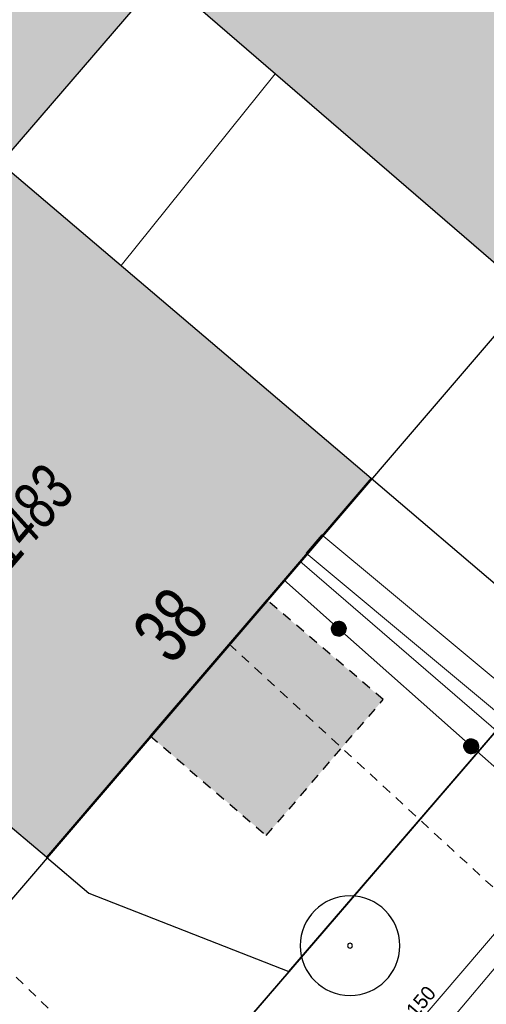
# Model space of a CAD drawing. Header units: metres. Extents: x 2695560 to 2696939, y 1260491 to 1262050.
# Tile 305 of 656: x 2695902.49 to 2695912.12, y 1260909.09 to 1260929.4. Entities that reach past the tile are written whole.
import ezdxf

# ---------------------------------------------------------------- set-up
doc = ezdxf.new("R2010")
doc.units = ezdxf.units.M
doc.linetypes.add('AUSGEZOGEN', pattern=[0])
doc.linetypes.add('VERDECKT2_S2', pattern=[0.36, 0.2, -0.16])
for name, color, linetype in [('XR$1$AV_Flächen (EO)', 7, 'AUSGEZOGEN'), ('XR$1$AV_Gebäudeflächen (BB)', 7, 'AUSGEZOGEN'), ('XR$1$AV_Gebäudeflächen (EO)', 7, 'AUSGEZOGEN'), ('XR$1$AV_Gebäudeflächen ut.', 7, 'AUSGEZOGEN'), ('XR$1$AV_Haus-Nr.', 7, 'AUSGEZOGEN'), ('XR$1$AV_Linien (BB)', 7, 'AUSGEZOGEN'), ('XR$1$AV_Versicherung-Nr.', 7, 'AUSGEZOGEN'), ('XR$1$GR_Baum', 94, 'AUSGEZOGEN'), ('XR$1$Liegenschaftsgrenzen', 7, 'AUSGEZOGEN'), ('XR$1$RP_Abstandslinie', 7, 'AUSGEZOGEN')]:
    doc.layers.add(name, color=color, linetype=linetype)
for name, color, linetype, lineweight in [('XR$2$ABW-Linie-R-ungenau', 4, 'VERDECKT2_S2', 18), ('XR$2$ELE-LinieFlaeche-genau', 1, 'AUSGEZOGEN', 18), ('XR$2$GAS-Linie-genau', 12, 'AUSGEZOGEN', 18), ('XR$2$GAS-Punkt', 12, 'AUSGEZOGEN', 18), ('XR$2$KOM-Linie-U-genau', 91, 'AUSGEZOGEN', 18), ('XR$2$WAS-Linie-genau', 5, 'AUSGEZOGEN', 18), ('XR$2$WEI-Text', 59, 'AUSGEZOGEN', 18)]:
    doc.layers.add(name, color=color, linetype=linetype, lineweight=lineweight)
doc.styles.add('ARIAL', font='arial.ttf')
doc.styles.add('TXT', font='txt')

# ---------------------------------------------------------------- blocks, each defined once
blk = doc.blocks.new('WBGR1')
at = {"color": 94, "transparency": 33554687}
for radius, start, end in [(1, 90, 270), (1, 270, 90), (0.05, 90, 270), (0.05, 270, 90)]:
    blk.add_arc((0, 0), radius, start, end, dxfattribs=at)
blk = doc.blocks.new('GAS-BOGEN_VERTIKAL')
at = {"layer": 'XR$2$GAS-Punkt', "linetype": 'AUSGEZOGEN', "true_color": 0xc50000, "transparency": 33554687}
blk.add_hatch(color=12, dxfattribs=at).paths.add_polyline_path([(0, -150), (15, -149), (30, -147), (45, -143), (59, -138), (73, -131), (86, -123), (98, -114), (109, -103), (119, -92), (127, -79), (135, -66), (141, -52), (145, -38), (148, -23), (150, -8), (150, 8), (148, 23), (145, 38), (141, 52), (135, 66), (127, 79), (119, 92), (109, 103), (98, 114), (86, 123), (73, 131), (59, 138), (45, 143), (30, 147), (15, 149), (0, 150), (-15, 149), (-30, 147), (-45, 143), (-59, 138), (-73, 131), (-86, 123), (-98, 114), (-109, 103), (-119, 92), (-127, 79), (-135, 66), (-141, 52), (-145, 38), (-148, 23), (-150, 8), (-150, -8), (-148, -23), (-145, -38), (-141, -52), (-135, -66), (-127, -79), (-119, -92), (-109, -103), (-98, -114), (-86, -123), (-73, -131), (-59, -138), (-45, -143), (-30, -147), (-15, -149)])
at = {"layer": 'XR$2$GAS-Punkt', "linetype": 'AUSGEZOGEN', "lineweight": 25, "transparency": 33554687}
for points in [[(-147, 29, 2500), (0, 0, 2500), (-150, 0, 2500)], [(-147, 29), (0, 0), (-150, 0)], [(-147, 29, 2500), (-147, 29), (-150, 0), (-150, 0, 2500)], [(-150, 0, 2500), (0, 0, 2500), (-147, -29, 2500)], [(-150, 0), (0, 0), (-147, -29)], [(-139, 57, 2500), (0, 0, 2500), (-147, 29, 2500)], [(-139, 57), (0, 0), (-147, 29)], [(-139, 57, 2500), (-139, 57), (-147, 29), (-147, 29, 2500)], [(-147, -29, 2500), (0, 0, 2500), (-139, -57, 2500)], [(-147, -29), (0, 0), (-139, -57)], [(-125, 83, 2500), (0, 0, 2500), (-139, 57, 2500)], [(-125, 83), (0, 0), (-139, 57)], [(-125, 83, 2500), (-125, 83), (-139, 57), (-139, 57, 2500)], [(-139, -57, 2500), (0, 0, 2500), (-125, -83, 2500)], [(-139, -57), (0, 0), (-125, -83)], [(-106, 106, 2500), (0, 0, 2500), (-125, 83, 2500)], [(-106, 106), (0, 0), (-125, 83)], [(-106, 106, 2500), (-106, 106), (-125, 83), (-125, 83, 2500)], [(-125, -83, 2500), (0, 0, 2500), (-106, -106, 2500)], [(-125, -83), (0, 0), (-106, -106)], [(-83, 125, 2500), (0, 0, 2500), (-106, 106, 2500)], [(-83, 125), (0, 0), (-106, 106)], [(-83, 125, 2500), (-83, 125), (-106, 106), (-106, 106, 2500)], [(-106, -106, 2500), (0, 0, 2500), (-83, -125, 2500)], [(-106, -106), (0, 0), (-83, -125)], [(-57, 139, 2500), (0, 0, 2500), (-83, 125, 2500)], [(-57, 139), (0, 0), (-83, 125)], [(-57, 139, 2500), (-57, 139), (-83, 125), (-83, 125, 2500)], [(-83, -125, 2500), (0, 0, 2500), (-57, -139, 2500)], [(-83, -125), (0, 0), (-57, -139)], [(-29, 147, 2500), (0, 0, 2500), (-57, 139, 2500)], [(-29, 147), (0, 0), (-57, 139)], [(-29, 147, 2500), (-29, 147), (-57, 139), (-57, 139, 2500)], [(-57, -139, 2500), (0, 0, 2500), (-29, -147, 2500)], [(-57, -139), (0, 0), (-29, -147)], [(0, 150, 2500), (0, 0, 2500), (-29, 147, 2500)], [(0, 150), (0, 0), (-29, 147)], [(0, 150, 2500), (0, 150), (-29, 147), (-29, 147, 2500)], [(-29, -147, 2500), (0, 0, 2500), (0, -150, 2500)], [(-29, -147), (0, 0), (0, -150)], [(29, 147, 2500), (0, 0, 2500), (0, 150, 2500)], [(29, 147), (0, 0), (0, 150)], [(29, 147, 2500), (29, 147), (0, 150), (0, 150, 2500)], [(57, 139, 2500), (0, 0, 2500), (29, 147, 2500)], [(57, 139), (0, 0), (29, 147)], [(83, 125, 2500), (0, 0, 2500), (57, 139, 2500)], [(83, 125), (0, 0), (57, 139)], [(106, 106, 2500), (0, 0, 2500), (83, 125, 2500)], [(106, 106), (0, 0), (83, 125)], [(125, 83, 2500), (0, 0, 2500), (106, 106, 2500)], [(125, 83), (0, 0), (106, 106)], [(139, 57, 2500), (0, 0, 2500), (125, 83, 2500)], [(139, 57), (0, 0), (125, 83)], [(147, 29, 2500), (0, 0, 2500), (139, 57, 2500)], [(147, 29), (0, 0), (139, 57)], [(150, 0, 2500), (0, 0, 2500), (147, 29, 2500)], [(150, 0), (0, 0), (147, 29)], [(0, -150, 2500), (0, 0, 2500), (29, -147, 2500)], [(29, -147, 2500), (0, 0, 2500), (57, -139, 2500)], [(57, -139, 2500), (0, 0, 2500), (83, -125, 2500)], [(83, -125, 2500), (0, 0, 2500), (106, -106, 2500)], [(106, -106, 2500), (0, 0, 2500), (125, -83, 2500)], [(125, -83, 2500), (0, 0, 2500), (139, -57, 2500)], [(139, -57, 2500), (0, 0, 2500), (147, -29, 2500)], [(147, -29, 2500), (0, 0, 2500), (150, 0, 2500)], [(0, -150), (0, 0), (29, -147)], [(29, -147), (0, 0), (57, -139)], [(57, -139), (0, 0), (83, -125)], [(83, -125), (0, 0), (106, -106)], [(106, -106), (0, 0), (125, -83)], [(125, -83), (0, 0), (139, -57)], [(139, -57), (0, 0), (147, -29)], [(147, -29), (0, 0), (150, 0)], [(57, 139, 2500), (57, 139), (29, 147), (29, 147, 2500)], [(83, 125, 2500), (83, 125), (57, 139), (57, 139, 2500)], [(106, 106, 2500), (106, 106), (83, 125), (83, 125, 2500)], [(125, 83, 2500), (125, 83), (106, 106), (106, 106, 2500)], [(139, 57, 2500), (139, 57), (125, 83), (125, 83, 2500)], [(147, 29, 2500), (147, 29), (139, 57), (139, 57, 2500)], [(150, 0, 2500), (150, 0), (147, 29), (147, 29, 2500)], [(-150, 0, 2500), (-150, 0), (-147, -29), (-147, -29, 2500)], [(-147, -29, 2500), (-147, -29), (-139, -57), (-139, -57, 2500)], [(-139, -57, 2500), (-139, -57), (-125, -83), (-125, -83, 2500)], [(-125, -83, 2500), (-125, -83), (-106, -106), (-106, -106, 2500)], [(-106, -106, 2500), (-106, -106), (-83, -125), (-83, -125, 2500)], [(-83, -125, 2500), (-83, -125), (-57, -139), (-57, -139, 2500)], [(-57, -139, 2500), (-57, -139), (-29, -147), (-29, -147, 2500)], [(-29, -147, 2500), (-29, -147), (0, -150), (0, -150, 2500)], [(0, -150, 2500), (0, -150), (29, -147), (29, -147, 2500)], [(29, -147, 2500), (29, -147), (57, -139), (57, -139, 2500)], [(57, -139, 2500), (57, -139), (83, -125), (83, -125, 2500)], [(83, -125, 2500), (83, -125), (106, -106), (106, -106, 2500)], [(106, -106, 2500), (106, -106), (125, -83), (125, -83, 2500)], [(125, -83, 2500), (125, -83), (139, -57), (139, -57, 2500)], [(139, -57, 2500), (139, -57), (147, -29), (147, -29, 2500)], [(147, -29, 2500), (147, -29), (150, 0), (150, 0, 2500)]]:
    blk.add_3dface(points, dxfattribs=at)

msp = doc.modelspace()

# ---------------------------------------------------------------- hatches: boundary and pattern name
at = {"layer": 'XR$1$AV_Gebäudeflächen (BB)', "true_color": 0xd2d2d2, "transparency": 33554687}
for points in [[(2695913.012, 1260923.763), (2695919.522, 1260931.34), (2695919.737, 1260931.59), (2695912.144, 1260938.137), (2695906.678, 1260931.769), (2695905.424, 1260930.308)], [(2695909.74, 1260919.941), (2695902.101, 1260926.446), (2695895.368, 1260918.61), (2695903.042, 1260912.126)]]:
    msp.add_hatch(color=254, dxfattribs=at).paths.add_polyline_path(points)
at = {"layer": 'XR$1$AV_Gebäudeflächen (EO)', "true_color": 0xebebeb, "transparency": 33554687}
msp.add_hatch(color=7, dxfattribs=at).paths.add_polyline_path([(2695907.591, 1260917.434), (2695905.184, 1260914.625), (2695907.58, 1260912.572), (2695909.992, 1260915.376)])
at = {"layer": 'XR$1$AV_Gebäudeflächen ut.', "true_color": 0xf5f5f5, "transparency": 33554687}
msp.add_hatch(color=7, dxfattribs=at).paths.add_polyline_path([(2695895.368, 1260918.61), (2695902.101, 1260926.446), (2695905.424, 1260930.308), (2695906.678, 1260931.769), (2695896.282, 1260940.698), (2695893.633, 1260937.605), (2695893.822, 1260937.441), (2695896.04, 1260940), (2695900.229, 1260936.37), (2695897.644, 1260933.339), (2695896.649, 1260934.195), (2695893.639, 1260930.695), (2695890.301, 1260933.554), (2695890.153, 1260933.681), (2695886.083, 1260929.18), (2695886.213, 1260927.626)])

# ---------------------------------------------------------------- linework, layer by layer
at = {"layer": 'XR$1$AV_Flächen (EO)', "color": 7, "linetype": 'AUSGEZOGEN', "transparency": 33554687}
for p, q in [((2695902.101, 1260926.446), (2695905.424, 1260930.308)), ((2695907.591, 1260917.434), (2695905.184, 1260914.625))]:
    msp.add_line(p, q, dxfattribs=at)
at = {"layer": 'XR$1$AV_Flächen (EO)', "color": 7, "linetype": 'VERDECKT2_S2', "transparency": 33554687}
msp.add_lwpolyline([(2695905.184, 1260914.625), (2695907.58, 1260912.572), (2695909.992, 1260915.376), (2695907.591, 1260917.434)], dxfattribs=at)
at = {"layer": 'XR$1$AV_Linien (BB)', "color": 7, "linetype": 'AUSGEZOGEN', "transparency": 33554687}
for p, q in [((2695902.101, 1260926.446), (2695909.74, 1260919.941)), ((2695909.74, 1260919.941), (2695903.042, 1260912.126)), ((2695909.74, 1260919.941), (2695913.817, 1260916.47)), ((2695903.042, 1260912.126), (2695895.368, 1260918.61)), ((2695908.046, 1260909.768), (2695913.817, 1260916.47)), ((2695908.046, 1260909.768), (2695904.51, 1260905.66))]:
    msp.add_line(p, q, dxfattribs=at)
for points in [[(2695913.012, 1260923.763), (2695905.424, 1260930.308), (2695906.678, 1260931.769), (2695912.144, 1260938.137), (2695919.737, 1260931.59), (2695919.522, 1260931.34)], [(2695903.042, 1260912.126), (2695903.92, 1260911.384), (2695908.046, 1260909.768)]]:
    msp.add_lwpolyline(points, dxfattribs=at)
at = {"layer": 'XR$1$Liegenschaftsgrenzen', "color": 7, "linetype": 'AUSGEZOGEN', "transparency": 33554687}
msp.add_line((2695925.81, 1260930.4), (2695904.51, 1260905.66), dxfattribs=at)
at = {"layer": 'XR$1$RP_Abstandslinie', "color": 7, "linetype": 'AUSGEZOGEN', "transparency": 33554687}
msp.add_lwpolyline([(2695843.48, 1260942.78), (2695890.27, 1260897.18), (2695911.05, 1260921.43), (2695932.14, 1260946.05), (2695910.22, 1260967.67), (2695889.01, 1260988.6)], dxfattribs=at)
at = {"layer": 'XR$2$ABW-Linie-R-ungenau', "linetype": 'VERDECKT2_S2', "transparency": 33554687}
for points in [[(2695883.032, 1260928.439), (2695908.546, 1260903.71), (2695908.566, 1260903.317)], [(2695906.808, 1260916.524), (2695913.876, 1260910.012), (2695913.928, 1260909.521)]]:
    msp.add_lwpolyline(points, dxfattribs=at)
at = {"layer": 'XR$2$ELE-LinieFlaeche-genau', "linetype": 'AUSGEZOGEN', "transparency": 33554687}
msp.add_lwpolyline([(2695914.07, 1260913.674), (2695908.404, 1260918.394), (2695908.724, 1260918.778), (2695914.39, 1260914.058), (2695914.07, 1260913.674)], close=True, dxfattribs=at)
at = {"layer": 'XR$2$GAS-Linie-genau', "linetype": 'AUSGEZOGEN', "transparency": 33554687}
for p, q in [((2695907.939, 1260917.844), (2695908.242, 1260917.576)), ((2695908.242, 1260917.576), (2695909.075, 1260916.837)), ((2695909.075, 1260916.837), (2695911.807, 1260914.412)), ((2695911.807, 1260914.412), (2695913.957, 1260912.505)), ((2695913.957, 1260912.505), (2695896.381, 1260891.92))]:
    msp.add_line(p, q, dxfattribs=at)
at = {"layer": 'XR$2$KOM-Linie-U-genau', "linetype": 'AUSGEZOGEN', "transparency": 33554687}
msp.add_line((2695904.583, 1260924.329), (2695907.764, 1260928.286), dxfattribs=at)
at = {"layer": 'XR$2$WAS-Linie-genau', "linetype": 'AUSGEZOGEN', "transparency": 33554687}
for p, q in [((2695913.957, 1260913.321), (2695908.271, 1260918.232)), ((2695914.691, 1260912.687), (2695905.684, 1260901.998))]:
    msp.add_line(p, q, dxfattribs=at)

# ---------------------------------------------------------------- block references
at = {"layer": 'XR$1$GR_Baum', "color": 94, "linetype": 'AUSGEZOGEN', "lineweight": -3, "transparency": 33554687, "xscale": 1.027451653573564, "yscale": 1.027451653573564}
msp.add_blockref('WBGR1', (2695909.307, 1260910.298), dxfattribs=at)
at = {"layer": 'XR$2$GAS-Punkt', "color": 12, "linetype": 'AUSGEZOGEN', "lineweight": 18, "transparency": 33554687, "xscale": 0.001, "yscale": 0.001, "zscale": 0.001, "rotation": 228.5}
for p in [(2695909.075, 1260916.837), (2695911.807, 1260914.412)]:
    msp.add_blockref('GAS-BOGEN_VERTIKAL', p, dxfattribs=at)

# ---------------------------------------------------------------- texts
at = {"layer": 'XR$1$AV_Haus-Nr.', "color": 7, "transparency": 33554687, "insert": (2695906.055, 1260916.532), "char_height": 1.1621, "width": 1.68109, "attachment_point": 8, "rotation": 49.401, "style": 'ARIAL'}
msp.add_mtext('\\W0.70;38', dxfattribs=at)
at = {"layer": 'XR$1$AV_Versicherung-Nr.', "color": 7, "transparency": 33554687, "insert": (2695902.628, 1260919.163), "char_height": 0.96842, "width": 2.45636, "attachment_point": 5, "rotation": 49.401, "style": 'ARIAL'}
msp.add_mtext('\\A1;{\\fArial|i1|b0;\\H0.968418;\\W0.700000;\\C7;1483}\\P', dxfattribs=at)
at = {"layer": 'XR$2$WEI-Text', "transparency": 33554687, "insert": (2695910.771, 1260909.146), "char_height": 0.3, "width": 0.9119, "attachment_point": 5, "rotation": 49.7, "style": 'TXT'}
msp.add_mtext('\\W1.00;150', dxfattribs=at)

doc.saveas('drawing.dxf')
